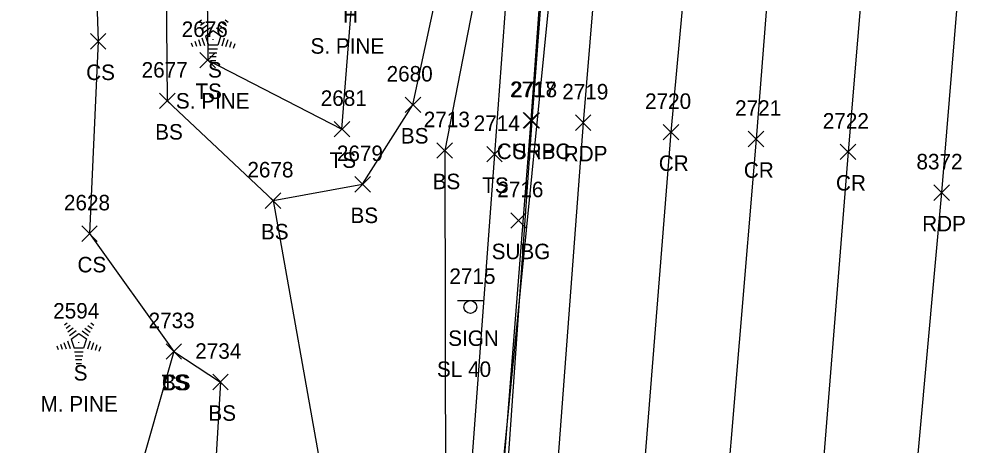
# Model space of a CAD drawing. Extents: x 1462089 to 1464015, y 730534 to 736144.
# Drawn here: x 1463117.1 to 1463239.4, y 733652.5 to 733707.4 of the extents above; entities that cross this region are included whole.
import ezdxf

# ---------------------------------------------------------------- set-up
doc = ezdxf.new("R2010")
doc.units = 0
for name, color, linetype in [('DCP', 7, 'Continuous'), ('L_A', 7, 'Continuous'), ('L_C', 7, 'Continuous'), ('L_I', 7, 'Continuous'), ('L_TIC', 7, 'Continuous'), ('LELB', 7, 'Continuous'), ('LTC', 7, 'Continuous'), ('P_A', 7, 'Continuous'), ('P_I', 7, 'Continuous'), ('P_TIC', 7, 'Continuous'), ('PET', 7, 'Continuous'), ('PRC', 7, 'Continuous'), ('PSP', 7, 'Continuous'), ('R_A', 7, 'Continuous'), ('R_I', 7, 'Continuous'), ('R_TIC', 7, 'Continuous'), ('RC', 7, 'Continuous'), ('S_A', 7, 'Continuous'), ('S_C', 7, 'Continuous'), ('S_I', 7, 'Continuous'), ('SSGN', 7, 'Continuous'), ('U_A', 7, 'Continuous'), ('U_I', 7, 'Continuous'), ('U_TIC', 7, 'Continuous')]:
    doc.layers.add(name, color=color, linetype=linetype)

msp = doc.modelspace()

# ---------------------------------------------------------------- linework, layer by layer
at = {"layer": 'DCP'}
msp.add_lwpolyline([(1463186.4, 733718.29), (1463162.07, 733473.92)], dxfattribs=at)
at = {"layer": 'L_TIC'}
for points in [[(1463126.36, 733703.56), (1463128.36, 733705.56)], [(1463128.36, 733703.56), (1463126.36, 733705.56)], [(1463140.49, 733701.12), (1463142.49, 733703.12)], [(1463142.49, 733701.12), (1463140.49, 733703.12)], [(1463135.27, 733695.88), (1463137.27, 733697.88)], [(1463137.27, 733695.88), (1463135.27, 733697.88)], [(1463166.98, 733695.37), (1463168.98, 733697.37)], [(1463168.98, 733695.37), (1463166.98, 733697.37)], [(1463157.82, 733692.23), (1463159.82, 733694.23)], [(1463159.82, 733692.23), (1463157.82, 733694.23)], [(1463171.08, 733689.48), (1463173.08, 733691.48)], [(1463173.08, 733689.48), (1463171.08, 733691.48)], [(1463177.51, 733689), (1463179.51, 733691)], [(1463179.51, 733689), (1463177.51, 733691)], [(1463160.48, 733685.11), (1463162.48, 733687.11)], [(1463162.48, 733685.11), (1463160.48, 733687.11)], [(1463148.92, 733683), (1463150.92, 733685)], [(1463150.92, 733683), (1463148.92, 733685)], [(1463148.92, 733683), (1463150.92, 733685)], [(1463150.92, 733683), (1463148.92, 733685)], [(1463125.24, 733678.75), (1463127.24, 733680.75)], [(1463127.24, 733678.75), (1463125.24, 733680.75)], [(1463136.12, 733663.55), (1463138.12, 733665.55)], [(1463138.12, 733663.55), (1463136.12, 733665.55)], [(1463136.12, 733663.55), (1463138.12, 733665.55)], [(1463138.12, 733663.55), (1463136.12, 733665.55)], [(1463136.12, 733663.55), (1463138.12, 733665.55)], [(1463138.12, 733663.55), (1463136.12, 733665.55)], [(1463142.14, 733659.6), (1463144.14, 733661.6)], [(1463144.14, 733659.6), (1463142.14, 733661.6)]]:
    msp.add_lwpolyline(points, dxfattribs=at)
at = {"layer": 'LELB'}
for points in [[(1463093.19, 733673.64), (1463096.68, 733706.02), (1463104.31, 733721.4), (1463108.12, 733735.95), (1463121.33, 733745.86), (1463131.32, 733749.95), (1463144.77, 733760.25), (1463163.01, 733747.55), (1463170.06, 733745.31), (1463181.15, 733746.48), (1463184.64, 733738.98), (1463180.67, 733719.29), (1463178.51, 733690), (1463175.09, 733644.11), (1463173.52, 733621.21), (1463169.71, 733599.91), (1463163.83, 733590.4), (1463160.82, 733564.51), (1463151.85, 733520.46), (1463142.24, 733480.4), (1463139.93, 733459.58), (1463132.12, 733460.33), (1463123.61, 733469.62)], [(1463131.32, 733749.95), (1463141.21, 733731.62), (1463141.49, 733702.12), (1463158.82, 733693.23), (1463160.52, 733715.04), (1463163.01, 733747.55)], [(1463149.92, 733684), (1463161.48, 733686.11), (1463167.98, 733696.37), (1463172.62, 733717.99), (1463172.43, 733731.49), (1463171.5, 733740.53), (1463178.39, 733739.69), (1463177.33, 733721.57), (1463177.37, 733717.64), (1463172.08, 733690.48), (1463172.19, 733645.09), (1463167.68, 733620.86), (1463168.36, 733602.97), (1463162.29, 733600.39), (1463155.17, 733588.64)], [(1463135.95, 733731.54), (1463136.27, 733696.88), (1463149.92, 733684), (1463156.51, 733647.04), (1463169.41, 733647.14), (1463167.14, 733621.56), (1463166.59, 733604.02), (1463161.07, 733601.87), (1463146.53, 733594.25), (1463135.3, 733581.85), (1463128.99, 733579.72), (1463141.24, 733572.4), (1463155.17, 733588.64)], [(1463126.56, 733727.46), (1463127.36, 733704.56), (1463126.24, 733679.75), (1463137.12, 733664.55)], [(1463137.12, 733664.55), (1463130.5, 733641.29), (1463122.53, 733617.87), (1463114.55, 733581.31)], [(1463137.12, 733664.55), (1463143.14, 733660.6), (1463141.96, 733641.03), (1463133.17, 733618.04), (1463124.03, 733591.54), (1463122.45, 733584.18), (1463125.29, 733581.44), (1463128.99, 733579.72)]]:
    msp.add_lwpolyline(points, dxfattribs=at)
at = {"layer": 'LTC'}
for p, q in [((1463140.33, 733707.09), (1463140.69, 733707.35)), ((1463140.54, 733706.63), (1463141.07, 733707.01)), ((1463140.75, 733706.16), (1463141.46, 733706.67)), ((1463142.99, 733706.64), (1463143.67, 733706.14)), ((1463143.36, 733706.98), (1463143.91, 733706.58)), ((1463143.73, 733707.33), (1463144.15, 733707.03)), ((1463140.96, 733705.69), (1463141.84, 733706.33)), ((1463141.19, 733705.24), (1463142.2, 733705.97)), ((1463142.2, 733705.97), (1463143.2, 733705.25)), ((1463142.62, 733706.29), (1463143.43, 733705.7)), ((1463139.37, 733704.37), (1463139.52, 733703.9)), ((1463139.82, 733704.59), (1463140.03, 733703.94)), ((1463140.28, 733704.8), (1463140.55, 733703.97)), ((1463140.73, 733705.02), (1463141.06, 733704)), ((1463141.19, 733705.24), (1463141.57, 733704.05)), ((1463143.2, 733705.25), (1463142.81, 733704.05)), ((1463143.63, 733704.98), (1463143.3, 733703.94)), ((1463144.08, 733704.73), (1463143.79, 733703.84)), ((1463144.52, 733704.48), (1463144.29, 733703.75)), ((1463144.97, 733704.23), (1463144.78, 733703.65)), ((1463142.81, 733704.05), (1463141.57, 733704.05)), ((1463142.77, 733703.55), (1463141.62, 733703.55)), ((1463142.68, 733703.05), (1463141.69, 733703.05)), ((1463142.6, 733702.55), (1463141.77, 733702.55)), ((1463142.52, 733702.05), (1463141.84, 733702.05)), ((1463123, 733668), (1463123.35, 733668.26)), ((1463123.21, 733667.54), (1463123.74, 733667.92)), ((1463123.42, 733667.07), (1463124.12, 733667.58)), ((1463125.65, 733667.55), (1463126.33, 733667.05)), ((1463126.02, 733667.89), (1463126.57, 733667.49)), ((1463126.39, 733668.24), (1463126.81, 733667.94)), ((1463123.63, 733666.6), (1463124.5, 733667.24)), ((1463123.85, 733666.15), (1463124.86, 733666.88)), ((1463124.86, 733666.88), (1463125.86, 733666.16)), ((1463125.28, 733667.2), (1463126.09, 733666.61)), ((1463122.03, 733665.28), (1463122.18, 733664.81)), ((1463122.48, 733665.5), (1463122.7, 733664.85)), ((1463122.94, 733665.71), (1463123.21, 733664.88)), ((1463123.4, 733665.93), (1463123.73, 733664.91)), ((1463123.85, 733666.15), (1463124.24, 733664.96)), ((1463125.47, 733664.96), (1463124.24, 733664.96)), ((1463125.86, 733666.16), (1463125.47, 733664.96)), ((1463126.3, 733665.89), (1463125.96, 733664.85)), ((1463126.74, 733665.64), (1463126.45, 733664.75)), ((1463127.19, 733665.39), (1463126.95, 733664.66)), ((1463127.63, 733665.14), (1463127.44, 733664.56)), ((1463125.43, 733664.46), (1463124.28, 733664.46)), ((1463125.35, 733663.96), (1463124.36, 733663.96)), ((1463125.26, 733663.46), (1463124.43, 733663.46)), ((1463125.18, 733662.96), (1463124.5, 733662.96))]:
    msp.add_line(p, q, dxfattribs=at)
at = {"layer": 'P_TIC'}
for points in [[(1463182.33, 733693.35), (1463184.33, 733695.35)], [(1463184.33, 733693.35), (1463182.33, 733695.35)], [(1463188.95, 733693.06), (1463190.95, 733695.06)], [(1463190.95, 733693.06), (1463188.95, 733695.06)], [(1463200.28, 733691.84), (1463202.28, 733693.84)], [(1463202.28, 733691.84), (1463200.28, 733693.84)], [(1463211.26, 733690.95), (1463213.26, 733692.95)], [(1463213.26, 733690.95), (1463211.26, 733692.95)], [(1463223.14, 733689.3), (1463225.14, 733691.3)], [(1463225.14, 733689.3), (1463223.14, 733691.3)], [(1463235.23, 733684.04), (1463237.23, 733686.04)], [(1463237.23, 733684.04), (1463235.23, 733686.04)]]:
    msp.add_lwpolyline(points, dxfattribs=at)
at = {"layer": 'PET'}
for points in [[(1463203.1, 734019.17), (1463201.74, 733964.33), (1463200.83, 733918.06), (1463199.33, 733869.86), (1463198.45, 733837.37), (1463195.79, 733788.38), (1463193.76, 733740.39), (1463189.95, 733694.06), (1463186.22, 733644.13), (1463178.3, 733562.35), (1463173.06, 733518.9), (1463167.54, 733475.94), (1463162.64, 733438.25), (1463155.29, 733389.19)], [(1463204.04, 733400.9), (1463213.28, 733462.86), (1463219.21, 733507.82), (1463223.33, 733545.68), (1463227.58, 733585.56), (1463231.52, 733632.81), (1463236.23, 733685.04), (1463240.53, 733737.27), (1463243.88, 733794.37), (1463244.49, 733836.17), (1463246.13, 733881.63), (1463247.53, 733928.64), (1463248.8, 733967.1), (1463249.86, 734010.39)]]:
    msp.add_lwpolyline(points, dxfattribs=at)
at = {"layer": 'PRC'}
for points in [[(1463215.19, 734017.4), (1463213.25, 733964.17), (1463212.71, 733918.29), (1463210.5, 733869.49), (1463210.32, 733836.28), (1463207.43, 733786.95), (1463204.9, 733732.18), (1463201.28, 733692.84), (1463197.15, 733640.94), (1463189.48, 733561.1), (1463184.1, 733515.99), (1463179.26, 733478.06), (1463173.05, 733431.97), (1463166.54, 733387.93)], [(1463226.23, 734016.91), (1463224.48, 733963.11), (1463223.02, 733916.36), (1463220.63, 733868.88), (1463220.76, 733836.13), (1463217.81, 733786.9), (1463215.36, 733731.49), (1463212.26, 733691.95), (1463207.89, 733639.47), (1463200.95, 733560.16), (1463195.26, 733512.53), (1463190.26, 733475.82), (1463184.26, 733428.99), (1463177.5, 733386.21)], [(1463237.77, 734016.4), (1463235.71, 733961.6), (1463234.89, 733915.53), (1463233.21, 733867.85), (1463232.13, 733835.03), (1463231.4, 733785.33), (1463227.75, 733733.58), (1463224.14, 733690.3), (1463219.97, 733638.18), (1463211.86, 733560.32), (1463206.75, 733509.82), (1463201.85, 733474.25), (1463195.71, 733430.16), (1463188.54, 733383.46)]]:
    msp.add_lwpolyline(points, dxfattribs=at)
at = {"layer": 'PSP'}
msp.add_lwpolyline([(1463196.88, 734018.95), (1463195.12, 733964.59), (1463194.12, 733918.31), (1463192.98, 733878.42), (1463191.91, 733838.48), (1463189.05, 733789.6), (1463187.1, 733744.37), (1463183.33, 733694.35), (1463179.79, 733644.07), (1463171.75, 733563.41), (1463166.54, 733519.62), (1463161.25, 733477.26), (1463160.29, 733471.36), (1463155.47, 733437.1), (1463151.69, 733409.08)], dxfattribs=at)
at = {"layer": 'R_TIC'}
for points in [[(1463182.21, 733693.37), (1463184.21, 733695.37)], [(1463184.21, 733693.37), (1463182.21, 733695.37)]]:
    msp.add_lwpolyline(points, dxfattribs=at)
at = {"layer": 'RC'}
msp.add_lwpolyline([(1463093.85, 733720.73), (1463093.38, 733720.96), (1463094.75, 733723.92), (1463098.41, 733739.87), (1463102.28, 733748.6), (1463110.97, 733758.49), (1463121.68, 733765.57), (1463135, 733769.92), (1463145.3, 733770.53), (1463154.83, 733769.22), (1463166.94, 733764.26), (1463174.9, 733758.01), (1463185.55, 733747.62), (1463186.79, 733744.22), (1463183.21, 733694.37), (1463179.25, 733644.11), (1463171.32, 733563.36), (1463166.43, 733519.54), (1463160.98, 733477.22), (1463160.08, 733471.31)], dxfattribs=at)
at = {"layer": 'SSGN'}
for p, q in [((1463173.75, 733671.12), (1463177.08, 733671.12)), ((1463175.39, 733670.28), (1463175.39, 733670.28))]:
    msp.add_line(p, q, dxfattribs=at)
msp.add_circle((1463175.39, 733670.28), 0.833, dxfattribs=at)
at = {"layer": 'U_TIC'}
for points in [[(1463180.61, 733680.45), (1463182.61, 733682.45)], [(1463182.61, 733680.45), (1463180.61, 733682.45)]]:
    msp.add_lwpolyline(points, dxfattribs=at)

# ---------------------------------------------------------------- texts
at = {"layer": 'L_A'}
for s, p in [('H', (1463158.95, 733706.96)), ('S', (1463141.53, 733699.88)), ('CS', (1463125.8, 733699.56)), ('TS', (1463139.9, 733697.12)), ('BS', (1463134.71, 733691.88)), ('BS', (1463166.42, 733691.37)), ('TS', (1463157.23, 733688.23)), ('BS', (1463170.52, 733685.48)), ('TS', (1463176.92, 733685)), ('BS', (1463159.92, 733681.11)), ('BS', (1463148.36, 733679)), ('BS', (1463148.36, 733679)), ('CS', (1463124.68, 733674.75)), ('S', (1463124.19, 733660.79)), ('TS', (1463135.53, 733659.55)), ('CS', (1463135.56, 733659.55)), ('BS', (1463135.56, 733659.55)), ('BS', (1463141.58, 733655.6))]:
    msp.add_text(s, height=2, dxfattribs=at).set_placement(p)
at = {"layer": 'L_C'}
for s, p in [('S. PINE', (1463154.76, 733702.96)), ('S. PINE', (1463137.38, 733695.88)), ('M. PINE', (1463119.92, 733656.79))]:
    msp.add_text(s, height=2, dxfattribs=at).set_placement(p)
at = {"layer": 'L_I'}
for s, p in [('2676', (1463138.13, 733705.12)), ('2677', (1463132.96, 733699.88)), ('2680', (1463164.58, 733699.37)), ('2681', (1463156.08, 733696.23)), ('2713', (1463169.38, 733693.48)), ('2714', (1463175.82, 733693)), ('2679', (1463158.16, 733689.11)), ('2678', (1463146.61, 733687)), ('2678', (1463146.61, 733687)), ('2628', (1463122.93, 733682.75)), ('2594', (1463121.54, 733668.79)), ('2733', (1463133.86, 733667.55)), ('2733', (1463133.86, 733667.55)), ('2733', (1463133.86, 733667.55)), ('2734', (1463139.88, 733663.6))]:
    msp.add_text(s, height=2, dxfattribs=at).set_placement(p)
at = {"layer": 'LTC'}
for p in [(1463142.08, 733704.99), (1463124.74, 733665.9)]:
    msp.add_text('.', height=1.04, rotation=270, dxfattribs=at).set_placement(p)
at = {"layer": 'P_A'}
for s, p in [('SHP', (1463180.86, 733689.35)), ('RDP', (1463187.44, 733689.06)), ('CR', (1463199.71, 733687.84)), ('CR', (1463210.69, 733686.95)), ('CR', (1463222.58, 733685.3)), ('RDP', (1463233.71, 733680.04))]:
    msp.add_text(s, height=2, dxfattribs=at).set_placement(p)
at = {"layer": 'P_I'}
for s, p in [('2718', (1463180.64, 733697.35)), ('2719', (1463187.25, 733697.06)), ('2720', (1463197.94, 733695.84)), ('2721', (1463209.56, 733694.95)), ('2722', (1463220.88, 733693.3)), ('8372', (1463232.97, 733688.04))]:
    msp.add_text(s, height=2, dxfattribs=at).set_placement(p)
at = {"layer": 'R_A'}
msp.add_text('CURBC', height=2, dxfattribs=at).set_placement((1463178.79, 733689.37))
at = {"layer": 'R_I'}
msp.add_text('2717', height=2, dxfattribs=at).set_placement((1463180.51, 733697.37))
at = {"layer": 'S_A'}
msp.add_text('SIGN', height=2, dxfattribs=at).set_placement((1463172.53, 733665.26))
at = {"layer": 'S_C'}
msp.add_text('SL 40', height=2, dxfattribs=at).set_placement((1463171.08, 733661.26))
at = {"layer": 'S_I'}
msp.add_text('2715', height=2, dxfattribs=at).set_placement((1463172.68, 733673.26))
at = {"layer": 'U_A'}
msp.add_text('SUBG', height=2, dxfattribs=at).set_placement((1463178.14, 733676.45))
at = {"layer": 'U_I'}
msp.add_text('2716', height=2, dxfattribs=at).set_placement((1463178.87, 733684.45))

doc.saveas('drawing.dxf')
